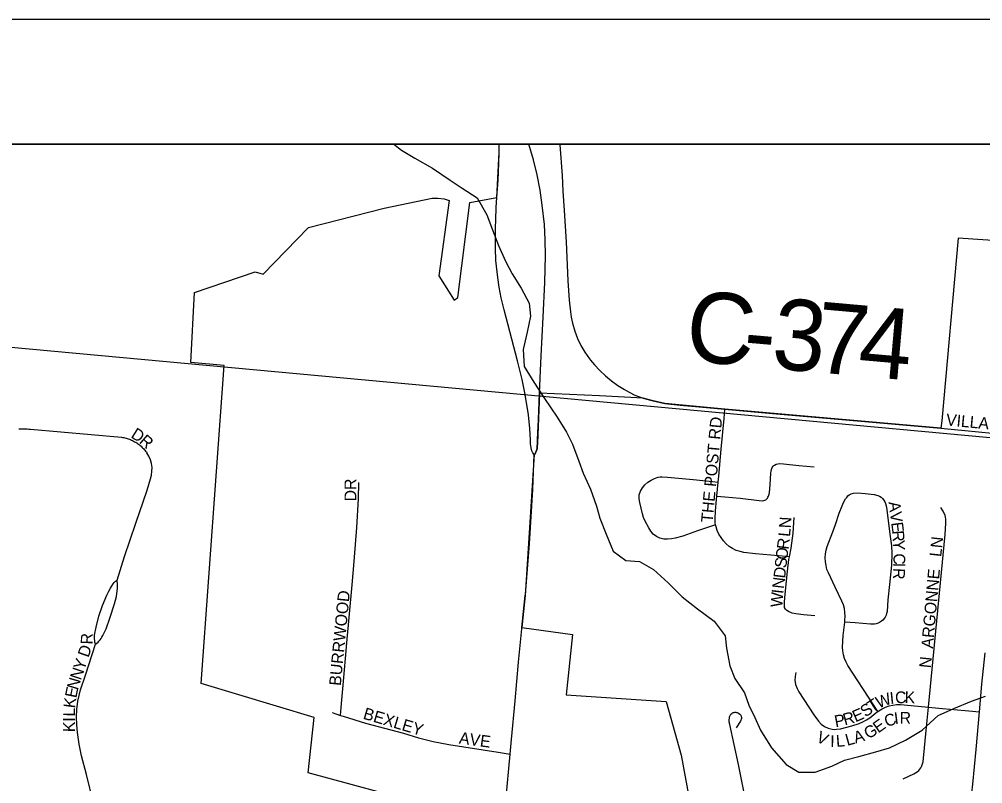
# Model space of a CAD drawing. Extents: x -209 to 4852, y 0 to 905.
# Drawn here: x 117.93 to 133.38, y 328.3 to 340.56 of the extents above; entities that cross this region are included whole.
import ezdxf

# ---------------------------------------------------------------- set-up
doc = ezdxf.new("R2010")
doc.units = 0
for name, color, linetype in [('Default', 7, 'Continuous'), ('GM_P_County_Alignment', 7, 'Continuous'), ('GM_X_Airport_Location_Class_2', 7, 'Continuous'), ('GM_X_Airport_Location_Class_3', 7, 'Continuous'), ('GM_X_County_Road', 7, 'Continuous'), ('GM_X_County_Road_Text', 7, 'Continuous'), ('GM_X_County_Subdivision_Text', 7, 'Continuous'), ('GM_X_Interstate_Location', 7, 'Continuous'), ('GM_X_Minor_Lake_Text', 7, 'Continuous'), ('GM_X_Minor_River', 7, 'Continuous'), ('GM_X_Township_Text', 7, 'Continuous'), ('GM_X_US_Location', 7, 'Continuous'), ('SH_Data', 7, 'Continuous')]:
    doc.layers.add(name, color=color, linetype=linetype)

msp = doc.modelspace()

# ---------------------------------------------------------------- linework, layer by layer
at = {"layer": 'Default'}
for points in [[(59.342, 338.559), (195.342, 338.559), (195.342, 202.559), (59.342, 202.559)], [(195.342, 202.559), (195.342, 338.559), (59.342, 338.559), (59.342, 202.559)]]:
    msp.add_lwpolyline(points, close=True, dxfattribs=at)
at = {"layer": 'GM_X_Airport_Location_Class_2'}
for points in [[(129.139, 333.138), (129.148, 333.232), (129.188, 333.665), (129.234, 334.16), (129.247, 334.307)], [(117.921, 333.99), (117.948, 333.99), (117.974, 333.991), (118.001, 333.991), (118.027, 333.99), (118.054, 333.99), (118.08, 333.988), (118.107, 333.986), (119.565, 333.859), (119.583, 333.856), (119.602, 333.853), (119.62, 333.849), (119.638, 333.844), (119.656, 333.839), (119.674, 333.833), (119.692, 333.826), (119.709, 333.819), (119.726, 333.812), (119.743, 333.804), (119.76, 333.795), (119.776, 333.786), (119.793, 333.777), (119.809, 333.767), (119.823, 333.757), (119.838, 333.746), (119.852, 333.736), (119.866, 333.724), (119.879, 333.713), (119.892, 333.701), (119.905, 333.689), (119.918, 333.676), (119.93, 333.663), (119.942, 333.649), (119.953, 333.635), (119.964, 333.621), (119.974, 333.607)], [(132.762, 333.996), (133.096, 333.964), (133.754, 333.901)], [(119.497, 331.567), (119.616, 331.947), (119.795, 332.479), (119.978, 333.011), (120.032, 333.19), (120.045, 333.251), (120.054, 333.312), (120.056, 333.374), (120.048, 333.436), (120.031, 333.496), (120.005, 333.553), (119.974, 333.607)], [(129.119, 332.914), (129.244, 332.903), (129.489, 332.882), (129.794, 332.842), (129.855, 332.839), (129.873, 332.842), (129.886, 332.846), (129.901, 332.854), (129.911, 332.863), (129.92, 332.872), (129.929, 332.882), (129.936, 332.895), (129.944, 332.914), (129.954, 332.945), (129.961, 332.973), (129.975, 333.095), (129.983, 333.279), (129.988, 333.316), (129.993, 333.341), (130.006, 333.371), (130.021, 333.394), (130.03, 333.404), (130.042, 333.412), (130.068, 333.427), (130.094, 333.433), (130.127, 333.437), (130.189, 333.433), (130.434, 333.403), (130.679, 333.382)], [(129.098, 332.454), (128.982, 332.416), (128.804, 332.357), (128.57, 332.272), (128.45, 332.238), (128.388, 332.228), (128.326, 332.223), (128.264, 332.225), (128.203, 332.24), (128.147, 332.266), (128.097, 332.304), (128.058, 332.352), (128.024, 332.405), (127.966, 332.514), (127.942, 332.569), (127.922, 332.628), (127.879, 332.811), (127.87, 332.872), (127.873, 332.934), (127.892, 332.994), (127.923, 333.048), (127.962, 333.096), (128.009, 333.137), (128.062, 333.17), (128.117, 333.198), (128.177, 333.218), (128.208, 333.225), (128.238, 333.224), (128.326, 333.217), (128.736, 333.178), (129.046, 333.148), (129.139, 333.138)], [(129.119, 332.914), (129.139, 333.138)], [(131.168, 330.894), (131.171, 330.925), (131.174, 330.988), (131.173, 331.05), (131.164, 331.112), (131.147, 331.172), (131.124, 331.23), (131.014, 331.455), (130.906, 331.681), (130.884, 331.739), (130.869, 331.8), (130.859, 331.862), (130.856, 331.924), (130.86, 331.987), (130.871, 332.048), (130.889, 332.108), (130.978, 332.342), (131.02, 332.46), (131.081, 332.639), (131.126, 332.756), (131.15, 332.813), (131.18, 332.868), (131.2, 332.892), (131.219, 332.916), (131.242, 332.933), (131.271, 332.95), (131.309, 332.961), (131.373, 332.965)], [(131.373, 332.965), (131.498, 332.956), (131.639, 332.942), (131.699, 332.925), (131.728, 332.912), (131.753, 332.896), (131.777, 332.873), (131.796, 332.851), (131.812, 332.824), (131.825, 332.796), (131.84, 332.736), (131.894, 332.304), (131.92, 332.119), (131.926, 331.995), (131.917, 331.808), (131.888, 331.499), (131.862, 331.251), (131.848, 331.065), (131.841, 331.033), (131.832, 331.005), (131.816, 330.974), (131.801, 330.952), (131.779, 330.927), (131.757, 330.908), (131.729, 330.887), (131.704, 330.877), (131.673, 330.866), (131.644, 330.862), (131.582, 330.858), (131.334, 330.88), (131.168, 330.894)], [(129.098, 332.454), (129.092, 332.486), (129.088, 332.55), (129.095, 332.676), (129.114, 332.861), (129.119, 332.914)], [(132.513, 329.527), (132.781, 332.296), (132.793, 332.482), (132.792, 332.543), (132.788, 332.574), (132.78, 332.604), (132.748, 332.672), (132.712, 332.732)], [(130.283, 331.94), (130.308, 332.078), (130.34, 332.322), (130.356, 332.569)], [(130.283, 331.94), (130.231, 331.945), (129.737, 331.99), (129.551, 332.012), (129.489, 332.025), (129.427, 332.044), (129.369, 332.072), (129.315, 332.108), (129.266, 332.15), (129.223, 332.197), (129.184, 332.248), (129.151, 332.303), (129.124, 332.362), (129.104, 332.423), (129.098, 332.454)], [(130.691, 330.993), (130.506, 331.01), (130.383, 331.025), (130.323, 331.039), (130.266, 331.061), (130.238, 331.079), (130.218, 331.1), (130.205, 331.129), (130.202, 331.158), (130.203, 331.22), (130.213, 331.343), (130.25, 331.712), (130.274, 331.895), (130.283, 331.94)], [(119.15, 330.541), (119.14, 330.573), (119.136, 330.597), (119.134, 330.625), (119.132, 330.645), (119.132, 330.684), (119.158, 330.814), (119.204, 330.99), (119.26, 331.161), (119.331, 331.328), (119.362, 331.39), (119.389, 331.435), (119.407, 331.467), (119.431, 331.509), (119.447, 331.53), (119.47, 331.551), (119.497, 331.567)], [(119.15, 330.541), (119.172, 330.555), (119.19, 330.571), (119.204, 330.587), (119.223, 330.611), (119.237, 330.628), (119.25, 330.65), (119.266, 330.677), (119.317, 330.786), (119.381, 330.956), (119.452, 331.187), (119.483, 331.303), (119.497, 331.394), (119.5, 331.434), (119.502, 331.468), (119.5, 331.499), (119.497, 331.567)], [(131.699, 329.461), (131.63, 329.568), (131.221, 330.197), (131.19, 330.252), (131.166, 330.31), (131.148, 330.369), (131.137, 330.431), (131.134, 330.494), (131.146, 330.681), (131.168, 330.894)], [(119.129, 327.954), (119.118, 327.992), (119.002, 328.449), (118.923, 328.752), (118.885, 328.936), (118.857, 329.122), (118.848, 329.247), (118.845, 329.373), (118.85, 329.494), (118.866, 329.628), (118.908, 329.809), (118.989, 330.044), (119.15, 330.541)], [(133.331, 329.457), (133.371, 329.899), (133.423, 330.402)], [(130.382, 330.084), (130.373, 330.022), (130.37, 329.956), (130.371, 329.929), (130.38, 329.891), (130.404, 329.831), (130.435, 329.776), (130.674, 329.408), (130.746, 329.304), (130.791, 329.257), (130.845, 329.219), (130.905, 329.191), (130.969, 329.176), (131.003, 329.173), (131.035, 329.175), (131.099, 329.184), (131.282, 329.229), (131.402, 329.268), (131.461, 329.294), (131.517, 329.325), (131.569, 329.361), (131.667, 329.439), (131.699, 329.461)], [(131.699, 329.461), (131.717, 329.473), (131.77, 329.503), (131.825, 329.529), (131.882, 329.549), (131.94, 329.563), (132, 329.57), (132.061, 329.571), (132.122, 329.568), (132.513, 329.527)], [(129.549, 328.183), (129.498, 328.451), (129.465, 328.611), (129.325, 329.25), (129.322, 329.266), (129.32, 329.28), (129.317, 329.297), (129.316, 329.324), (129.318, 329.353), (129.322, 329.373), (129.325, 329.387), (129.334, 329.406), (129.343, 329.418), (129.355, 329.428), (129.368, 329.437), (129.378, 329.442), (129.394, 329.445), (129.405, 329.447), (129.422, 329.447), (129.433, 329.445), (129.444, 329.443), (129.456, 329.439), (129.466, 329.434), (129.485, 329.419), (129.5, 329.403), (129.505, 329.391), (129.509, 329.38), (129.511, 329.362), (129.511, 329.348), (129.508, 329.334), (129.504, 329.321), (129.497, 329.306), (129.427, 329.199)], [(132.105, 328.38), (132.276, 328.461), (132.331, 328.493), (132.355, 328.513), (132.376, 328.536), (132.388, 328.555), (132.407, 328.591), (132.425, 328.652), (132.435, 328.714), (132.477, 329.156), (132.513, 329.527)], [(132.513, 329.527), (132.676, 329.513), (133.162, 329.472), (133.331, 329.457)], [(132.602, 326.48), (132.662, 326.559), (132.764, 326.714), (132.919, 326.982), (133, 327.148), (133.047, 327.262), (133.105, 327.438), (133.133, 327.557), (133.161, 327.74), (133.225, 328.295), (133.277, 328.85), (133.331, 329.457)]]:
    msp.add_lwpolyline(points, dxfattribs=at)
at = {"layer": 'GM_X_County_Road'}
for points in [[(123.937, 338.559), (124.06, 338.463), (124.271, 338.332), (124.557, 338.171), (124.836, 337.979), (125.031, 337.849), (125.272, 337.695), (125.429, 337.421), (125.518, 337.185), (125.615, 336.934), (125.726, 336.683), (125.831, 336.478), (125.98, 336.249), (126.107, 336.005), (126.128, 335.8), (126.073, 335.543), (126.011, 335.263), (126.024, 334.99), (126.181, 334.738), (126.353, 334.479), (126.555, 334.182), (126.704, 333.938), (126.801, 333.748), (126.905, 333.474), (126.972, 333.284), (127.091, 333.025), (127.187, 332.751), (127.239, 332.561), (127.343, 332.303), (127.454, 332.029), (127.657, 331.883), (127.877, 331.866), (128.103, 331.736), (128.336, 331.522), (128.561, 331.3), (128.809, 331.108), (129.073, 330.909), (129.252, 330.673), (129.274, 330.475), (129.324, 330.194), (129.406, 329.989), (129.563, 329.76), (129.63, 329.563), (129.727, 329.365), (129.816, 329.159), (129.995, 328.877)], [(129.995, 328.877), (130.228, 328.61), (130.431, 328.487), (130.696, 328.485), (130.962, 328.582), (131.167, 328.679), (131.394, 328.738), (131.667, 328.812), (131.887, 328.878), (132.145, 328.998), (132.411, 329.163), (132.67, 329.396), (132.921, 329.508), (133.201, 329.627), (133.429, 329.708)]]:
    msp.add_lwpolyline(points, dxfattribs=at)
at = {"layer": 'GM_X_County_Road_Text'}
for points in [[(126.596, 338.559), (126.598, 338.546), (126.633, 338.053), (126.647, 337.803), (126.667, 337.491), (126.697, 336.991), (126.725, 336.368), (126.747, 336.056), (126.767, 335.869), (126.779, 335.782), (126.799, 335.688), (126.836, 335.556), (126.882, 335.443), (126.936, 335.329), (127, 335.22), (127.073, 335.117), (127.092, 335.094)], [(127.092, 335.094), (127.153, 335.02), (127.239, 334.927), (127.33, 334.841), (127.427, 334.76), (127.529, 334.687), (127.637, 334.621), (127.71, 334.579), (127.801, 334.534), (127.935, 334.482), (128.05, 334.453), (128.095, 334.441), (128.282, 334.401), (128.527, 334.372), (128.836, 334.343), (129.247, 334.307)], [(129.247, 334.307), (130.011, 334.24), (131.246, 334.129), (132.71, 334.001), (132.711, 334.001), (132.762, 333.996)]]:
    msp.add_lwpolyline(points, dxfattribs=at)
at = {"layer": 'GM_X_County_Subdivision_Text'}
for points in [[(126.185, 333.58), (126.167, 333.608), (126.151, 333.641), (126.137, 333.69), (126.13, 333.751), (126.126, 333.816), (126.117, 333.997), (126.093, 334.217), (126.042, 334.541), (125.994, 334.784), (125.921, 335.084), (125.704, 335.901), (125.658, 336.094), (125.624, 336.263), (125.602, 336.42), (125.57, 336.692), (125.565, 336.891), (125.565, 337.034), (125.568, 337.217), (125.573, 337.344), (125.578, 337.542), (125.587, 337.702), (125.607, 337.98), (125.621, 338.252), (125.627, 338.424), (125.622, 338.559)], [(126.185, 333.58), (126.201, 333.594), (126.209, 333.605), (126.214, 333.616), (126.226, 333.644), (126.232, 333.675), (126.236, 333.706), (126.239, 333.76), (126.24, 333.823), (126.255, 334.142), (126.273, 334.566), (126.3, 335.163), (126.329, 335.783), (126.357, 336.341), (126.368, 336.774), (126.364, 337.022), (126.35, 337.269), (126.317, 337.577), (126.28, 337.821), (126.233, 338.064), (126.174, 338.305), (126.098, 338.559)], [(125.616, 326.788), (125.616, 326.796), (125.731, 328.026), (125.801, 328.777), (125.823, 329.009), (125.879, 329.631), (125.935, 330.249), (125.986, 330.787), (125.989, 330.806), (126.043, 331.318), (126.045, 331.335), (126.111, 332.146), (126.166, 333.021), (126.185, 333.58)]]:
    msp.add_lwpolyline(points, dxfattribs=at)
at = {"layer": 'GM_X_Minor_Lake_Text'}
msp.add_lwpolyline([(195.342, 338.559), (102.839, 338.559), (102.868, 338.282), (102.892, 337.606), (102.59, 336.588), (102.785, 335.735), (102.479, 335.255), (101.683, 335.242), (101.365, 334.52), (100.745, 334.207), (101.101, 332.393), (100.044, 332.219)], dxfattribs=at)
at = {"layer": 'GM_X_Minor_River'}
for points in [[(134.994, 338.559), (114.819, 338.559), (114.544, 335.599), (134.543, 333.757)], [(114.544, 335.599), (134.543, 333.757), (132.725, 313.81), (112.672, 315.623)]]:
    msp.add_lwpolyline(points, close=True, dxfattribs=at)
at = {"layer": 'GM_X_Township_Text'}
for points in [[(123.08, 329.398), (123.091, 329.523), (123.102, 329.645), (123.121, 329.884), (123.143, 330.126), (123.16, 330.311), (123.18, 330.56), (123.264, 331.491), (123.296, 331.865), (123.343, 332.412), (123.367, 332.872), (123.374, 333.131)], [(122.944, 329.443), (123.002, 329.424), (123.08, 329.398)], [(123.08, 329.398), (123.121, 329.385), (123.48, 329.275), (124.088, 329.112), (124.333, 329.037), (124.567, 328.981), (124.819, 328.932), (125.606, 328.808), (125.801, 328.777)]]:
    msp.add_lwpolyline(points, dxfattribs=at)
at = {"layer": 'GM_X_US_Location'}
for points in [[(123.939, 328.101), (122.558, 328.476), (122.657, 329.364), (120.842, 329.91), (121.213, 335.009), (120.677, 335.054), (120.738, 336.179), (121.711, 336.511), (121.84, 336.473), (122.564, 337.221), (123.779, 337.53), (124.549, 337.689), (124.64, 337.69), (124.744, 337.679), (124.825, 337.655), (124.655, 336.443), (124.904, 336.058), (124.964, 336.096), (125.153, 337.621), (125.587, 337.702), (125.627, 338.424), (125.622, 338.559), (98.504, 338.559)], [(134.175, 336.969), (132.991, 337.048), (132.725, 334.121), (132.711, 334.001), (129.247, 334.307), (128.282, 334.401), (128.095, 334.441), (127.935, 334.482), (127.234, 334.523), (126.273, 334.566), (126.239, 333.76), (126.236, 333.706), (126.232, 333.675), (126.226, 333.643), (126.214, 333.616), (126.209, 333.605), (126.201, 333.594), (126.185, 333.58), (126.043, 331.318), (125.989, 330.806), (126.801, 330.695), (126.701, 329.725), (128.302, 329.622), (128.544, 328.759), (128.762, 327.574)]]:
    msp.add_lwpolyline(points, dxfattribs=at)
at = {"layer": 'SH_Data'}
msp.add_line((57.342, 340.559), (197.342, 340.559), dxfattribs=at)

# ---------------------------------------------------------------- texts
at = {"layer": 'GM_P_County_Alignment'}
for s, rotation, p in [('C', 354.6612, (128.587, 335.092)), ('3', 354.9227, (129.977, 334.965)), ('7', 354.9061, (130.668, 334.903)), ('4', 354.972, (131.361, 334.842)), ('-', 354.985, (129.516, 335.005))]:
    msp.add_text(s, height=1.136, rotation=rotation, dxfattribs=at).set_placement(p)
at = {"layer": 'GM_X_Airport_Location_Class_3'}
for s, height, rotation, p in [('VILLA', 0.1894, 354.5626, (132.788, 334.048)), ('THE POST RD', 0.18939, 84.8024, (129.05, 332.482)), ('D', 0.189, 327.8741, (119.703, 333.861)), ('R', 0.189, 319.1248, (119.838, 333.776)), ('A', 0.189, 277.2985, (131.87, 332.817)), ('V', 0.189, 277.2985, (131.892, 332.652)), ('N', 0.189, 86.6715, (130.303, 332.395)), ('E', 0.189, 277.2029, (131.913, 332.487)), ('L', 0.189, 84.7966, (130.29, 332.256)), ('R', 0.189, 274.205, (131.929, 332.357)), ('R', 0.189, 83.2093, (130.266, 332.051)), ('Y', 0.189, 272.0329, (131.94, 332.209)), ('LN', 0.1894, 83.9946, (132.716, 331.933)), ('O', 0.189, 83.2301, (130.246, 331.886)), ('S', 0.189, 83.2305, (130.23, 331.753)), ('C', 0.189, 271.457, (131.948, 331.993)), ('D', 0.189, 83.2084, (130.211, 331.588)), ('R', 0.189, 266.8417, (131.95, 331.764)), ('I', 0.189, 268.9949, (131.951, 331.846)), ('ARGONNE', 0.1894, 84.8718, (132.583, 330.466)), ('N', 0.189, 83.2084, (130.191, 331.422)), ('I', 0.189, 83.5149, (130.182, 331.34)), ('W', 0.189, 85.8437, (130.166, 331.126)), ('R', 0.189, 88.2748, (119.1, 330.533)), ('D', 0.189, 71.2886, (119.036, 330.316)), ('Y', 0.189, 71.2679, (118.966, 330.11)), ('N', 0.189, 84.2916, (132.55, 330.15)), ('N', 0.189, 71.4268, (118.913, 329.952)), ('N', 0.189, 73.2589, (118.865, 329.794)), ('E', 0.189, 78.7008, (118.841, 329.668)), ('W', 0.189, 20.4931, (131.71, 329.507)), ('I', 0.189, 6.0456, (131.901, 329.58)), ('C', 0.189, 2.843, (131.981, 329.588)), ('K', 0.189, 358.2292, (132.127, 329.596)), ('K', 0.189, 82.8343, (118.82, 329.506)), ('S', 0.189, 36.0378, (131.503, 329.361)), ('T', 0.189, 33.584, (131.609, 329.438)), ('L', 0.189, 88.798, (118.818, 329.378)), ('P', 0.189, 10.6616, (131.022, 329.207)), ('R', 0.189, 15.4159, (131.169, 329.236)), ('E', 0.189, 23.4022, (131.341, 329.285)), ('C', 0.189, 20.3172, (131.844, 329.206)), ('I', 0.189, 7.6726, (131.974, 329.255)), ('R', 0.189, 359.1257, (132.049, 329.266)), ('I', 0.189, 89.7687, (118.818, 329.296)), ('K', 0.189, 89.7595, (118.817, 329.129)), ('G', 0.189, 29.7983, (131.544, 329.012)), ('E', 0.189, 35.4754, (131.706, 329.106)), ('V', 0.189, 334.1974, (130.697, 328.985)), ('L', 0.189, 15.487, (131.208, 328.908)), ('A', 0.189, 16.889, (131.342, 328.945)), ('I', 0.189, 359.7098, (130.936, 328.891)), ('L', 0.189, 4.1934, (131.035, 328.892))]:
    msp.add_text(s, height=height, rotation=rotation, dxfattribs=at).set_placement(p)
at = {"layer": 'GM_X_Interstate_Location'}
for s, rotation, p in [('DR', 90, (123.333, 332.829)), ('BURRWOOD', 84.4298, (123.083, 329.866)), ('BEXLEY', 343.4932, (123.429, 329.347)), ('AVE', 352.1508, (124.973, 328.948))]:
    msp.add_text(s, height=0.1894, rotation=rotation, dxfattribs=at).set_placement(p)

doc.saveas('drawing.dxf')
